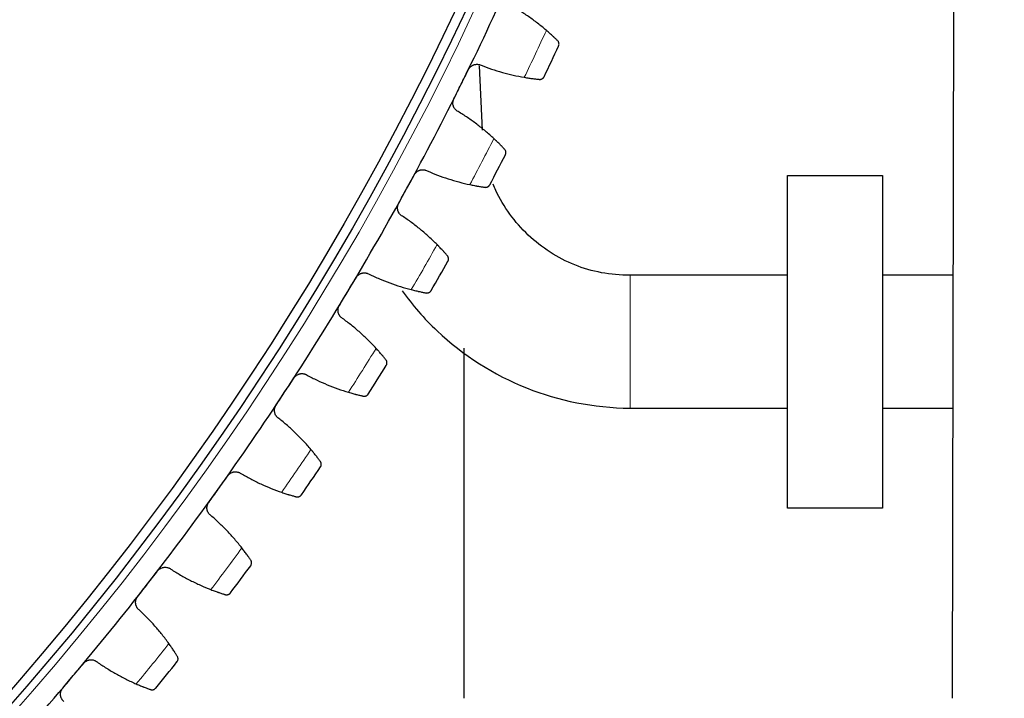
# Model space of a CAD drawing. Header units: inches. Extents: x 0 to 20790, y -12 to 14700.
# Tile 258 of 341: x 10616 to 10823, y 4064 to 4206. Entities that reach past the tile are written whole.
import ezdxf

# ---------------------------------------------------------------- set-up
doc = ezdxf.new("R2010")
doc.units = ezdxf.units.IN
doc.layers.add('1', color=7, linetype='Continuous', true_color=0xffffff)
doc.layers.add('254', color=7, linetype='Continuous', true_color=0xffffff)
doc.styles.add('latin_extended', font='simplex.shx')
doc.dimstyles.get("Standard").update_dxf_attribs({"dimtxt": 0.18, "dimasz": 0.18, "dimexe": 0.18, "dimexo": 0.0625, "dimgap": 0.09, "dimtad": 0, "dimtih": 1, "dimtoh": 1, "dimdec": 4, "dimzin": 0, "dimdsep": 46, "dimtxsty": 'Standard', "dimcen": 0.09, "dimadec": 0, "dimazin": 0, "dimtfac": 1, "dimtdec": 4, "dimtofl": 0, "dimtmove": 0, "dimatfit": 3, "dimfxl": 1, "dimtolj": 1, "dimtzin": 0, "dimarcsym": 0})

# ---------------------------------------------------------------- blocks, each defined once
blk = doc.blocks.new('_U10')
at = {"layer": '254', "color": 3, "linetype": 'Continuous', "lineweight": 13, "transparency": 16777216}
for p, q in [((10187.07, 4468.69), (12185.34, 4468.69)), ((12150.34, 4346.19), (12150.34, 3940.69)), ((11010.57, 3818.19), (12185.34, 3818.19))]:
    blk.add_line(p, q, dxfattribs=at)
at = {"layer": '254', "color": 3, "transparency": 16777216}
for points in [[(12170.76, 4346.19), (12129.92, 4346.19), (12150.34, 4468.69)], [(12129.92, 3940.69), (12170.76, 3940.69), (12150.34, 3818.19)]]:
    blk.add_solid(points, dxfattribs=at)
at = {"layer": 'Defpoints', "color": 0, "transparency": 16777216}
for p in [(10152.07, 4468.69), (10975.57, 3818.19), (12150.34, 3818.19)]:
    blk.add_point(p, dxfattribs=at)
at = {"layer": '254', "color": 2, "lineweight": 13, "transparency": 16777216, "insert": (11966.59, 3948.36), "char_height": 122.5, "attachment_point": 1, "rotation": 90, "style": 'latin_extended'}
blk.add_mtext('\\A1;650', dxfattribs=at)

msp = doc.modelspace()

# ---------------------------------------------------------------- linework, layer by layer
at = {"layer": '1', "color": 2, "linetype": 'Continuous', "lineweight": 25}
for p, q in [((10811.774, 4063.686), (10812.069, 4209.656)), ((10712.971, 4183.21), (10712.328, 4196.755)), ((10777.069, 4103.688), (10777.069, 4173.688)), ((10777.069, 4173.688), (10797.069, 4173.688)), ((10797.069, 4173.688), (10797.069, 4103.688)), ((10777.069, 4152.688), (10744.002, 4152.688)), ((10811.955, 4152.688), (10797.069, 4152.688)), ((10709.069, 4063.688), (10709.069, 4137.357)), ((10744.002, 4124.688), (10777.069, 4124.688)), ((10797.069, 4124.688), (10811.898, 4124.688)), ((10797.069, 4103.688), (10777.069, 4103.688))]:
    msp.add_line(p, q, dxfattribs=at)
at = {"layer": '1', "color": 110, "linetype": 'Continuous', "lineweight": 13}
for p, q in [((10744.002, 4152.688), (10744.002, 4138.688)), ((10744.002, 4138.688), (10744.002, 4124.688))]:
    msp.add_line(p, q, dxfattribs=at)
msp.add_circle((10152.069, 4468.685), 616.6, dxfattribs=at)
at = {"layer": '1', "color": 2, "linetype": 'Continuous', "lineweight": 25}
for radius in [615, 613]:
    msp.add_circle((10152.069, 4468.685), radius, dxfattribs=at)
for radius, start, end in [(621, 333.630573, 335.923567), (636, 334.456145, 335.097995), (621, 331.33758, 333.630573), (636, 332.163151, 332.805002), (621, 329.044586, 331.33758), (636, 329.870158, 330.512008), (621, 326.751592, 329.044586), (636, 327.577164, 328.219014), (621, 324.458599, 326.751592), (636, 325.28417, 325.926021), (621, 322.165605, 324.458599), (636, 322.991177, 323.633027), (621, 319.872611, 322.165605), (636, 320.698183, 321.340034), (621, 317.579618, 319.872611)]:
    msp.add_arc((10152.069, 4468.685), radius, start, end, dxfattribs=at)
at = {"layer": '1', "color": 110, "linetype": 'Continuous', "lineweight": 13}
for start, end in [(334.282709, 335.271431), (331.989716, 332.978437), (329.696722, 330.685443), (327.403729, 328.39245), (325.110735, 326.099456), (322.817741, 323.806463), (320.524748, 321.513469)]:
    msp.add_arc((10152.069, 4468.685), 632.294, start, end, dxfattribs=at)
at = {"layer": '1', "color": 2, "linetype": 'Continuous', "lineweight": 25}
for points in [[(10726.382, 4204.184), (10725.781, 4204.7), (10724.557, 4205.697), (10722.654, 4207.093), (10720.684, 4208.391), (10719.326, 4209.19), (10718.635, 4209.573)], [(10708.453, 4192.864), (10708.962, 4193.89), (10709.471, 4194.917), (10709.98, 4195.943)], [(10712.644, 4196.854), (10713.379, 4196.566), (10714.86, 4196.027), (10717.115, 4195.335), (10719.404, 4194.757), (10720.952, 4194.448), (10721.732, 4194.313)], [(10706.927, 4189.785), (10707.436, 4190.811), (10707.944, 4191.837), (10708.453, 4192.864)], [(10715.339, 4181.418), (10714.76, 4181.957), (10713.577, 4183.002), (10711.731, 4184.474), (10709.815, 4185.849), (10708.489, 4186.702), (10707.815, 4187.112)], [(10701.32, 4174.643), (10702.042, 4174.326), (10703.501, 4173.729), (10705.726, 4172.946), (10707.99, 4172.277), (10709.525, 4171.907), (10710.298, 4171.741)], [(10696.972, 4170.824), (10697.522, 4171.829), (10698.071, 4172.834), (10698.621, 4173.84)], [(10695.324, 4167.808), (10695.873, 4168.814), (10696.423, 4169.819), (10696.972, 4170.824)], [(10703.395, 4159.112), (10702.837, 4159.673), (10701.697, 4160.765), (10699.912, 4162.31), (10698.052, 4163.761), (10696.762, 4164.666), (10696.104, 4165.103)], [(10684.619, 4149.261), (10685.208, 4150.243), (10685.797, 4151.226), (10686.386, 4152.208)], [(10689.115, 4152.904), (10689.825, 4152.557), (10691.258, 4151.902), (10693.451, 4151.031), (10695.686, 4150.272), (10697.204, 4149.841), (10697.971, 4149.644)], [(10682.851, 4146.314), (10683.44, 4147.296), (10684.029, 4148.279), (10684.619, 4149.261)], [(10690.567, 4137.301), (10690.033, 4137.885), (10688.937, 4139.022), (10687.215, 4140.636), (10685.415, 4142.16), (10684.162, 4143.116), (10683.522, 4143.579)], [(10671.412, 4128.21), (10672.04, 4129.168), (10672.668, 4130.126), (10673.296, 4131.084)], [(10676.051, 4131.669), (10676.746, 4131.295), (10678.152, 4130.583), (10680.308, 4129.625), (10682.511, 4128.777), (10684.011, 4128.286), (10684.769, 4128.058)], [(10669.528, 4125.336), (10670.156, 4126.294), (10670.784, 4127.252), (10671.412, 4128.21)], [(10676.878, 4116.021), (10676.367, 4116.626), (10675.318, 4117.806), (10673.662, 4119.488), (10671.924, 4121.083), (10670.71, 4122.088), (10670.089, 4122.576)], [(10657.374, 4107.704), (10658.04, 4108.636), (10658.706, 4109.568), (10659.372, 4110.5)], [(10662.148, 4110.975), (10662.827, 4110.573), (10664.203, 4109.805), (10666.319, 4108.762), (10668.486, 4107.827), (10669.966, 4107.275), (10670.714, 4107.018)], [(10655.376, 4104.907), (10656.042, 4105.839), (10656.708, 4106.771), (10657.374, 4107.704)], [(10662.347, 4095.306), (10661.861, 4095.931), (10660.86, 4097.152), (10659.273, 4098.898), (10657.6, 4100.562), (10656.428, 4101.615), (10655.827, 4102.127)], [(10642.527, 4087.776), (10643.229, 4088.68), (10643.932, 4089.585), (10644.635, 4090.49)], [(10647.427, 4090.853), (10648.09, 4090.425), (10649.435, 4089.602), (10651.507, 4088.475), (10653.635, 4087.454), (10655.091, 4086.844), (10655.829, 4086.557)], [(10640.419, 4085.061), (10641.121, 4085.966), (10641.824, 4086.871), (10642.527, 4087.776)], [(10647, 4075.189), (10646.539, 4075.833), (10645.588, 4077.092), (10644.072, 4078.902), (10642.467, 4080.63), (10641.337, 4081.73), (10640.758, 4082.266)], [(10626.894, 4068.458), (10627.632, 4069.334), (10628.371, 4070.209), (10629.109, 4071.085)], [(10631.914, 4071.337), (10632.559, 4070.882), (10633.869, 4070.007), (10635.895, 4068.798), (10637.981, 4067.692), (10639.411, 4067.024), (10640.136, 4066.708)], [(10624.679, 4065.83), (10625.417, 4066.706), (10626.156, 4067.582), (10626.894, 4068.458)]]:
    msp.add_open_spline(points, degree=3, dxfattribs=at)
for points, knots in [([(10728.735, 4202.02), (10728.671, 4202.082), (10728.603, 4202.149), (10728.457, 4202.291), (10728.301, 4202.442), (10728.127, 4202.608), (10728.012, 4202.717), (10727.988, 4202.739), (10727.941, 4202.783), (10727.917, 4202.806), (10727.844, 4202.874), (10727.795, 4202.92), (10727.645, 4203.06), (10727.541, 4203.155), (10727.327, 4203.351), (10727.216, 4203.45), (10727.046, 4203.603), (10726.988, 4203.655), (10726.9, 4203.733), (10726.87, 4203.759), (10726.811, 4203.811), (10726.781, 4203.838), (10726.63, 4203.97), (10726.507, 4204.076), (10726.382, 4204.184)], [0, 0, 0, 0, 0.125, 0.125, 0.25, 0.375, 0.375, 0.40625, 0.40625, 0.4375, 0.4375, 0.5, 0.5, 0.625, 0.625, 0.75, 0.75, 0.8125, 0.8125, 0.84375, 0.84375, 0.875, 0.875, 1, 1, 1, 1]), ([(10728.94, 4200.886), (10728.94, 4200.888), (10728.941, 4200.889), (10728.942, 4200.892), (10728.943, 4200.893), (10728.945, 4200.897), (10728.948, 4200.905), (10728.956, 4200.924), (10728.972, 4200.963), (10728.983, 4200.997), (10729.004, 4201.065), (10729.014, 4201.111), (10729.036, 4201.252), (10729.037, 4201.349), (10729.016, 4201.496), (10729.005, 4201.546), (10728.983, 4201.62), (10728.974, 4201.645), (10728.955, 4201.694), (10728.945, 4201.718), (10728.909, 4201.792), (10728.881, 4201.839), (10728.816, 4201.932), (10728.778, 4201.977), (10728.735, 4202.02)], [0, 0, 0, 0, 0.0039063, 0.0039063, 0.0078125, 0.0078125, 0.015625, 0.03125, 0.0625, 0.125, 0.125, 0.25, 0.25, 0.5, 0.5, 0.625, 0.625, 0.6875, 0.6875, 0.75, 0.75, 0.875, 0.875, 1, 1, 1, 1]), ([(10709.98, 4195.943), (10710.009, 4196.003), (10710.074, 4196.119), (10710.187, 4196.281), (10710.273, 4196.381), (10710.341, 4196.453), (10710.365, 4196.477), (10710.413, 4196.523), (10710.437, 4196.545), (10710.562, 4196.653), (10710.669, 4196.728), (10710.811, 4196.809), (10710.84, 4196.825), (10710.884, 4196.847), (10710.899, 4196.854), (10710.928, 4196.868), (10711.003, 4196.902), (10711.139, 4196.955), (10711.264, 4196.99), (10711.39, 4197.019), (10711.454, 4197.03), (10711.648, 4197.055), (10711.776, 4197.059), (10711.968, 4197.046), (10712.031, 4197.039), (10712.127, 4197.023), (10712.158, 4197.017), (10712.221, 4197.004), (10712.253, 4196.996), (10712.408, 4196.955), (10712.528, 4196.911), (10712.644, 4196.854)], [0, 0, 0, 0, 0.0625, 0.125, 0.1875, 0.1875, 0.21875, 0.21875, 0.25, 0.25, 0.375, 0.375, 0.40625, 0.40625, 0.421875, 0.421875, 0.4375, 0.5, 0.5625, 0.5625, 0.625, 0.625, 0.75, 0.75, 0.8125, 0.8125, 0.84375, 0.84375, 0.875, 0.875, 1, 1, 1, 1]), ([(10721.732, 4194.313), (10721.895, 4194.285), (10722.055, 4194.259), (10722.368, 4194.208), (10722.675, 4194.16), (10722.971, 4194.116), (10723.187, 4194.085), (10723.259, 4194.075), (10723.365, 4194.061), (10723.4, 4194.056), (10723.469, 4194.047), (10723.503, 4194.042), (10723.673, 4194.02), (10723.934, 4193.986), (10724.173, 4193.958), (10724.401, 4193.931), (10724.51, 4193.919), (10724.638, 4193.905), (10724.663, 4193.902), (10724.713, 4193.897), (10724.786, 4193.889), (10724.855, 4193.882), (10724.899, 4193.877)], [0, 0, 0, 0, 0.125, 0.125, 0.25, 0.375, 0.375, 0.4375, 0.4375, 0.46875, 0.46875, 0.5, 0.5, 0.625, 0.75, 0.75, 0.875, 0.875, 0.90625, 0.90625, 0.9375, 1, 1, 1, 1]), ([(10724.899, 4193.877), (10724.959, 4193.871), (10725.018, 4193.871), (10725.13, 4193.879), (10725.185, 4193.888), (10725.289, 4193.913), (10725.338, 4193.929), (10725.433, 4193.969), (10725.479, 4193.992), (10725.564, 4194.044), (10725.605, 4194.073), (10725.679, 4194.136), (10725.714, 4194.169), (10725.778, 4194.24), (10725.807, 4194.278), (10725.846, 4194.337), (10725.865, 4194.367), (10725.885, 4194.404), (10725.894, 4194.422), (10725.898, 4194.43), (10725.901, 4194.436), (10725.902, 4194.438), (10725.904, 4194.441)], [0, 0, 0, 0, 0.125, 0.125, 0.25, 0.25, 0.375, 0.375, 0.5, 0.5, 0.625, 0.625, 0.75, 0.75, 0.875, 0.875, 0.9375, 0.96875, 0.984375, 0.9921875, 0.9921875, 1, 1, 1, 1]), ([(10707.815, 4187.112), (10707.7, 4187.171), (10707.592, 4187.239), (10707.441, 4187.356), (10707.392, 4187.398), (10707.322, 4187.464), (10707.3, 4187.487), (10707.255, 4187.533), (10707.233, 4187.557), (10707.127, 4187.679), (10707.052, 4187.783), (10706.956, 4187.95), (10706.926, 4188.008), (10706.885, 4188.097), (10706.872, 4188.127), (10706.848, 4188.187), (10706.837, 4188.218), (10706.784, 4188.372), (10706.754, 4188.498), (10706.733, 4188.66), (10706.729, 4188.693), (10706.723, 4188.758), (10706.721, 4188.791), (10706.718, 4188.89), (10706.719, 4188.956), (10706.731, 4189.153), (10706.752, 4189.282), (10706.795, 4189.443), (10706.804, 4189.475), (10706.824, 4189.539), (10706.835, 4189.57), (10706.871, 4189.664), (10706.897, 4189.725), (10706.927, 4189.785)], [0, 0, 0, 0, 0.125, 0.125, 0.1875, 0.1875, 0.21875, 0.21875, 0.25, 0.25, 0.375, 0.375, 0.4375, 0.4375, 0.46875, 0.46875, 0.5, 0.5, 0.625, 0.625, 0.65625, 0.65625, 0.6875, 0.6875, 0.75, 0.75, 0.875, 0.875, 0.90625, 0.90625, 0.9375, 0.9375, 1, 1, 1, 1]), ([(10717.604, 4179.161), (10717.543, 4179.226), (10717.477, 4179.296), (10717.337, 4179.443), (10717.188, 4179.6), (10717.02, 4179.773), (10716.909, 4179.887), (10716.887, 4179.91), (10716.841, 4179.956), (10716.818, 4179.979), (10716.748, 4180.05), (10716.701, 4180.098), (10716.556, 4180.244), (10716.456, 4180.344), (10716.25, 4180.547), (10716.144, 4180.651), (10715.979, 4180.811), (10715.924, 4180.865), (10715.839, 4180.946), (10715.81, 4180.973), (10715.753, 4181.028), (10715.724, 4181.056), (10715.579, 4181.194), (10715.46, 4181.305), (10715.339, 4181.418)], [0, 0, 0, 0, 0.125, 0.125, 0.25, 0.375, 0.375, 0.40625, 0.40625, 0.4375, 0.4375, 0.5, 0.5, 0.625, 0.625, 0.75, 0.75, 0.8125, 0.8125, 0.84375, 0.84375, 0.875, 0.875, 1, 1, 1, 1]), ([(10717.763, 4178.02), (10717.764, 4178.022), (10717.765, 4178.023), (10717.766, 4178.026), (10717.767, 4178.027), (10717.769, 4178.031), (10717.773, 4178.039), (10717.782, 4178.058), (10717.799, 4178.096), (10717.811, 4178.129), (10717.834, 4178.196), (10717.847, 4178.242), (10717.874, 4178.382), (10717.879, 4178.479), (10717.864, 4178.627), (10717.855, 4178.677), (10717.836, 4178.752), (10717.828, 4178.777), (10717.811, 4178.827), (10717.802, 4178.852), (10717.769, 4178.926), (10717.743, 4178.975), (10717.681, 4179.07), (10717.645, 4179.117), (10717.604, 4179.161)], [0, 0, 0, 0, 0.0039063, 0.0039063, 0.0078125, 0.0078125, 0.015625, 0.03125, 0.0625, 0.125, 0.125, 0.25, 0.25, 0.5, 0.5, 0.625, 0.625, 0.6875, 0.6875, 0.75, 0.75, 0.875, 0.875, 1, 1, 1, 1]), ([(10698.621, 4173.84), (10698.653, 4173.898), (10698.722, 4174.011), (10698.842, 4174.169), (10698.931, 4174.265), (10699.003, 4174.335), (10699.027, 4174.357), (10699.077, 4174.401), (10699.102, 4174.423), (10699.231, 4174.525), (10699.34, 4174.596), (10699.486, 4174.672), (10699.515, 4174.686), (10699.56, 4174.707), (10699.575, 4174.713), (10699.606, 4174.726), (10699.681, 4174.757), (10699.82, 4174.805), (10699.946, 4174.835), (10700.073, 4174.858), (10700.137, 4174.867), (10700.332, 4174.884), (10700.46, 4174.883), (10700.651, 4174.862), (10700.715, 4174.852), (10700.809, 4174.833), (10700.84, 4174.826), (10700.903, 4174.81), (10700.934, 4174.801), (10701.088, 4174.754), (10701.206, 4174.704), (10701.32, 4174.643)], [0, 0, 0, 0, 0.0625, 0.125, 0.1875, 0.1875, 0.21875, 0.21875, 0.25, 0.25, 0.375, 0.375, 0.40625, 0.40625, 0.421875, 0.421875, 0.4375, 0.5, 0.5625, 0.5625, 0.625, 0.625, 0.75, 0.75, 0.8125, 0.8125, 0.84375, 0.84375, 0.875, 0.875, 1, 1, 1, 1]), ([(10710.298, 4171.741), (10710.46, 4171.706), (10710.619, 4171.673), (10710.93, 4171.61), (10711.235, 4171.55), (10711.528, 4171.495), (10711.743, 4171.455), (10711.814, 4171.442), (10711.92, 4171.424), (10711.955, 4171.417), (10712.023, 4171.405), (10712.058, 4171.399), (10712.226, 4171.37), (10712.486, 4171.326), (10712.724, 4171.288), (10712.95, 4171.252), (10713.058, 4171.236), (10713.186, 4171.217), (10713.211, 4171.213), (10713.26, 4171.206), (10713.333, 4171.195), (10713.401, 4171.185), (10713.445, 4171.179)], [0, 0, 0, 0, 0.125, 0.125, 0.25, 0.375, 0.375, 0.4375, 0.4375, 0.46875, 0.46875, 0.5, 0.5, 0.625, 0.75, 0.75, 0.875, 0.875, 0.90625, 0.90625, 0.9375, 1, 1, 1, 1]), ([(10713.445, 4171.179), (10713.506, 4171.17), (10713.564, 4171.167), (10713.677, 4171.171), (10713.731, 4171.178), (10713.836, 4171.199), (10713.886, 4171.213), (10713.983, 4171.249), (10714.029, 4171.27), (10714.117, 4171.319), (10714.158, 4171.346), (10714.235, 4171.406), (10714.271, 4171.438), (10714.338, 4171.506), (10714.369, 4171.543), (10714.41, 4171.6), (10714.43, 4171.63), (10714.452, 4171.665), (10714.462, 4171.683), (10714.466, 4171.691), (10714.469, 4171.697), (10714.47, 4171.699), (10714.472, 4171.702)], [0, 0, 0, 0, 0.125, 0.125, 0.25, 0.25, 0.375, 0.375, 0.5, 0.5, 0.625, 0.625, 0.75, 0.75, 0.875, 0.875, 0.9375, 0.96875, 0.984375, 0.9921875, 0.9921875, 1, 1, 1, 1]), ([(10744.002, 4152.688), (10739.827, 4152.693), (10732.176, 4154.066), (10722.069, 4160.62), (10717.063, 4167.452), (10715.348, 4171.393), (10715.164, 4171.848)], [0, 0, 0, 0, 0.3226789, 0.6408461, 0.9589009, 1, 1, 1, 1]), ([(10696.104, 4165.103), (10695.991, 4165.165), (10695.887, 4165.238), (10695.74, 4165.361), (10695.694, 4165.405), (10695.626, 4165.474), (10695.604, 4165.497), (10695.561, 4165.546), (10695.54, 4165.57), (10695.439, 4165.696), (10695.369, 4165.803), (10695.279, 4165.974), (10695.252, 4166.033), (10695.215, 4166.123), (10695.203, 4166.154), (10695.181, 4166.215), (10695.171, 4166.246), (10695.125, 4166.402), (10695.1, 4166.529), (10695.085, 4166.692), (10695.082, 4166.725), (10695.079, 4166.791), (10695.079, 4166.824), (10695.079, 4166.923), (10695.083, 4166.989), (10695.103, 4167.185), (10695.129, 4167.313), (10695.178, 4167.472), (10695.189, 4167.504), (10695.212, 4167.567), (10695.224, 4167.598), (10695.263, 4167.69), (10695.292, 4167.75), (10695.324, 4167.808)], [0, 0, 0, 0, 0.125, 0.125, 0.1875, 0.1875, 0.21875, 0.21875, 0.25, 0.25, 0.375, 0.375, 0.4375, 0.4375, 0.46875, 0.46875, 0.5, 0.5, 0.625, 0.625, 0.65625, 0.65625, 0.6875, 0.6875, 0.75, 0.75, 0.875, 0.875, 0.90625, 0.90625, 0.9375, 0.9375, 1, 1, 1, 1]), ([(10705.567, 4156.766), (10705.509, 4156.833), (10705.446, 4156.906), (10705.312, 4157.059), (10705.169, 4157.221), (10705.008, 4157.401), (10704.902, 4157.519), (10704.881, 4157.543), (10704.837, 4157.591), (10704.815, 4157.615), (10704.748, 4157.689), (10704.702, 4157.739), (10704.564, 4157.89), (10704.468, 4157.994), (10704.27, 4158.205), (10704.168, 4158.314), (10704.01, 4158.48), (10703.957, 4158.535), (10703.875, 4158.62), (10703.848, 4158.649), (10703.793, 4158.706), (10703.765, 4158.734), (10703.625, 4158.878), (10703.511, 4158.994), (10703.395, 4159.112)], [0, 0, 0, 0, 0.125, 0.125, 0.25, 0.375, 0.375, 0.40625, 0.40625, 0.4375, 0.4375, 0.5, 0.5, 0.625, 0.625, 0.75, 0.75, 0.8125, 0.8125, 0.84375, 0.84375, 0.875, 0.875, 1, 1, 1, 1]), ([(10705.681, 4155.62), (10705.682, 4155.621), (10705.682, 4155.623), (10705.684, 4155.625), (10705.684, 4155.626), (10705.687, 4155.63), (10705.691, 4155.638), (10705.701, 4155.656), (10705.719, 4155.694), (10705.733, 4155.726), (10705.759, 4155.792), (10705.773, 4155.838), (10705.806, 4155.977), (10705.815, 4156.073), (10705.806, 4156.222), (10705.799, 4156.272), (10705.783, 4156.348), (10705.776, 4156.373), (10705.761, 4156.424), (10705.752, 4156.449), (10705.723, 4156.525), (10705.699, 4156.575), (10705.641, 4156.672), (10705.607, 4156.72), (10705.567, 4156.766)], [0, 0, 0, 0, 0.0039063, 0.0039063, 0.0078125, 0.0078125, 0.015625, 0.03125, 0.0625, 0.125, 0.125, 0.25, 0.25, 0.5, 0.5, 0.625, 0.625, 0.6875, 0.6875, 0.75, 0.75, 0.875, 0.875, 1, 1, 1, 1]), ([(10686.386, 4152.208), (10686.421, 4152.266), (10686.495, 4152.376), (10686.62, 4152.528), (10686.714, 4152.621), (10686.788, 4152.688), (10686.813, 4152.71), (10686.865, 4152.751), (10686.891, 4152.772), (10687.023, 4152.869), (10687.136, 4152.936), (10687.284, 4153.005), (10687.314, 4153.018), (10687.36, 4153.037), (10687.375, 4153.043), (10687.406, 4153.055), (10687.483, 4153.083), (10687.623, 4153.125), (10687.75, 4153.15), (10687.878, 4153.168), (10687.943, 4153.174), (10688.138, 4153.183), (10688.266, 4153.177), (10688.456, 4153.149), (10688.519, 4153.137), (10688.613, 4153.113), (10688.644, 4153.105), (10688.706, 4153.086), (10688.736, 4153.076), (10688.888, 4153.023), (10689.004, 4152.969), (10689.115, 4152.904)], [0, 0, 0, 0, 0.0625, 0.125, 0.1875, 0.1875, 0.21875, 0.21875, 0.25, 0.25, 0.375, 0.375, 0.40625, 0.40625, 0.421875, 0.421875, 0.4375, 0.5, 0.5625, 0.5625, 0.625, 0.625, 0.75, 0.75, 0.8125, 0.8125, 0.84375, 0.84375, 0.875, 0.875, 1, 1, 1, 1]), ([(10696.04, 4149.43), (10698.211, 4146.4), (10705.624, 4137.849), (10721.797, 4127.64), (10736.228, 4124.842), (10744.002, 4124.688)], [0, 0, 0, 0, 0.2000377, 0.6015858, 1, 1, 1, 1]), ([(10697.971, 4149.644), (10698.131, 4149.603), (10698.288, 4149.564), (10698.596, 4149.488), (10698.899, 4149.416), (10699.19, 4149.349), (10699.403, 4149.301), (10699.474, 4149.285), (10699.578, 4149.262), (10699.613, 4149.255), (10699.681, 4149.24), (10699.715, 4149.232), (10699.882, 4149.196), (10700.14, 4149.142), (10700.376, 4149.095), (10700.601, 4149.05), (10700.708, 4149.029), (10700.835, 4149.005), (10700.86, 4149), (10700.909, 4148.991), (10700.981, 4148.977), (10701.049, 4148.965), (10701.093, 4148.957)], [0, 0, 0, 0, 0.125, 0.125, 0.25, 0.375, 0.375, 0.4375, 0.4375, 0.46875, 0.46875, 0.5, 0.5, 0.625, 0.75, 0.75, 0.875, 0.875, 0.90625, 0.90625, 0.9375, 1, 1, 1, 1]), ([(10701.093, 4148.957), (10701.153, 4148.946), (10701.211, 4148.94), (10701.324, 4148.94), (10701.378, 4148.944), (10701.484, 4148.961), (10701.535, 4148.973), (10701.633, 4149.005), (10701.68, 4149.024), (10701.769, 4149.07), (10701.812, 4149.095), (10701.891, 4149.152), (10701.929, 4149.182), (10701.998, 4149.248), (10702.03, 4149.283), (10702.074, 4149.339), (10702.095, 4149.368), (10702.118, 4149.403), (10702.129, 4149.42), (10702.133, 4149.428), (10702.136, 4149.433), (10702.138, 4149.435), (10702.139, 4149.438)], [0, 0, 0, 0, 0.125, 0.125, 0.25, 0.25, 0.375, 0.375, 0.5, 0.5, 0.625, 0.625, 0.75, 0.75, 0.875, 0.875, 0.9375, 0.96875, 0.984375, 0.9921875, 0.9921875, 1, 1, 1, 1]), ([(10683.522, 4143.579), (10683.412, 4143.646), (10683.31, 4143.723), (10683.169, 4143.852), (10683.124, 4143.898), (10683.06, 4143.969), (10683.039, 4143.993), (10682.998, 4144.043), (10682.978, 4144.069), (10682.882, 4144.199), (10682.816, 4144.309), (10682.733, 4144.483), (10682.708, 4144.543), (10682.675, 4144.634), (10682.664, 4144.666), (10682.645, 4144.728), (10682.636, 4144.759), (10682.596, 4144.917), (10682.576, 4145.045), (10682.567, 4145.208), (10682.566, 4145.241), (10682.566, 4145.307), (10682.567, 4145.34), (10682.571, 4145.439), (10682.577, 4145.505), (10682.605, 4145.699), (10682.636, 4145.827), (10682.692, 4145.984), (10682.704, 4146.015), (10682.729, 4146.077), (10682.743, 4146.107), (10682.785, 4146.198), (10682.817, 4146.256), (10682.851, 4146.314)], [0, 0, 0, 0, 0.125, 0.125, 0.1875, 0.1875, 0.21875, 0.21875, 0.25, 0.25, 0.375, 0.375, 0.4375, 0.4375, 0.46875, 0.46875, 0.5, 0.5, 0.625, 0.625, 0.65625, 0.65625, 0.6875, 0.6875, 0.75, 0.75, 0.875, 0.875, 0.90625, 0.90625, 0.9375, 0.9375, 1, 1, 1, 1]), ([(10692.644, 4134.871), (10692.589, 4134.94), (10692.529, 4135.015), (10692.401, 4135.173), (10692.265, 4135.341), (10692.111, 4135.527), (10692.01, 4135.649), (10691.989, 4135.674), (10691.948, 4135.724), (10691.927, 4135.749), (10691.863, 4135.825), (10691.819, 4135.877), (10691.686, 4136.034), (10691.595, 4136.141), (10691.406, 4136.361), (10691.308, 4136.473), (10691.157, 4136.645), (10691.106, 4136.703), (10691.028, 4136.791), (10691.002, 4136.82), (10690.949, 4136.88), (10690.922, 4136.909), (10690.788, 4137.059), (10690.679, 4137.179), (10690.567, 4137.301)], [0, 0, 0, 0, 0.125, 0.125, 0.25, 0.375, 0.375, 0.40625, 0.40625, 0.4375, 0.4375, 0.5, 0.5, 0.625, 0.625, 0.75, 0.75, 0.8125, 0.8125, 0.84375, 0.84375, 0.875, 0.875, 1, 1, 1, 1]), ([(10692.712, 4133.721), (10692.713, 4133.722), (10692.714, 4133.723), (10692.715, 4133.726), (10692.716, 4133.727), (10692.718, 4133.731), (10692.723, 4133.739), (10692.733, 4133.757), (10692.753, 4133.793), (10692.769, 4133.825), (10692.797, 4133.89), (10692.813, 4133.935), (10692.851, 4134.072), (10692.864, 4134.169), (10692.861, 4134.317), (10692.856, 4134.368), (10692.843, 4134.444), (10692.837, 4134.469), (10692.824, 4134.521), (10692.817, 4134.546), (10692.79, 4134.623), (10692.768, 4134.674), (10692.714, 4134.774), (10692.682, 4134.823), (10692.644, 4134.871)], [0, 0, 0, 0, 0.0039063, 0.0039063, 0.0078125, 0.0078125, 0.015625, 0.03125, 0.0625, 0.125, 0.125, 0.25, 0.25, 0.5, 0.5, 0.625, 0.625, 0.6875, 0.6875, 0.75, 0.75, 0.875, 0.875, 1, 1, 1, 1]), ([(10673.296, 4131.084), (10673.333, 4131.14), (10673.411, 4131.247), (10673.543, 4131.394), (10673.64, 4131.483), (10673.717, 4131.547), (10673.743, 4131.568), (10673.796, 4131.607), (10673.823, 4131.627), (10673.959, 4131.719), (10674.074, 4131.781), (10674.225, 4131.844), (10674.256, 4131.856), (10674.302, 4131.873), (10674.318, 4131.878), (10674.349, 4131.889), (10674.427, 4131.914), (10674.569, 4131.95), (10674.697, 4131.97), (10674.825, 4131.983), (10674.89, 4131.987), (10675.086, 4131.988), (10675.214, 4131.976), (10675.402, 4131.941), (10675.465, 4131.926), (10675.557, 4131.899), (10675.588, 4131.889), (10675.649, 4131.869), (10675.679, 4131.857), (10675.829, 4131.798), (10675.942, 4131.739), (10676.051, 4131.669)], [0, 0, 0, 0, 0.0625, 0.125, 0.1875, 0.1875, 0.21875, 0.21875, 0.25, 0.25, 0.375, 0.375, 0.40625, 0.40625, 0.421875, 0.421875, 0.4375, 0.5, 0.5625, 0.5625, 0.625, 0.625, 0.75, 0.75, 0.8125, 0.8125, 0.84375, 0.84375, 0.875, 0.875, 1, 1, 1, 1]), ([(10684.769, 4128.058), (10684.927, 4128.011), (10685.083, 4127.965), (10685.388, 4127.877), (10685.687, 4127.793), (10685.975, 4127.714), (10686.186, 4127.658), (10686.256, 4127.639), (10686.36, 4127.612), (10686.394, 4127.603), (10686.462, 4127.586), (10686.495, 4127.577), (10686.661, 4127.534), (10686.916, 4127.47), (10687.15, 4127.413), (10687.373, 4127.359), (10687.479, 4127.334), (10687.605, 4127.305), (10687.63, 4127.299), (10687.678, 4127.288), (10687.75, 4127.272), (10687.818, 4127.256), (10687.861, 4127.246)], [0, 0, 0, 0, 0.125, 0.125, 0.25, 0.375, 0.375, 0.4375, 0.4375, 0.46875, 0.46875, 0.5, 0.5, 0.625, 0.75, 0.75, 0.875, 0.875, 0.90625, 0.90625, 0.9375, 1, 1, 1, 1]), ([(10687.861, 4127.246), (10687.92, 4127.233), (10687.978, 4127.225), (10688.091, 4127.22), (10688.146, 4127.222), (10688.252, 4127.235), (10688.303, 4127.245), (10688.402, 4127.273), (10688.45, 4127.291), (10688.542, 4127.332), (10688.585, 4127.356), (10688.667, 4127.409), (10688.705, 4127.438), (10688.777, 4127.501), (10688.81, 4127.535), (10688.857, 4127.589), (10688.879, 4127.617), (10688.903, 4127.651), (10688.914, 4127.668), (10688.919, 4127.676), (10688.923, 4127.681), (10688.924, 4127.683), (10688.926, 4127.686)], [0, 0, 0, 0, 0.125, 0.125, 0.25, 0.25, 0.375, 0.375, 0.5, 0.5, 0.625, 0.625, 0.75, 0.75, 0.875, 0.875, 0.9375, 0.96875, 0.984375, 0.9921875, 0.9921875, 1, 1, 1, 1]), ([(10670.089, 4122.576), (10669.982, 4122.648), (10669.883, 4122.729), (10669.748, 4122.863), (10669.704, 4122.91), (10669.643, 4122.984), (10669.623, 4123.01), (10669.584, 4123.061), (10669.565, 4123.088), (10669.474, 4123.221), (10669.413, 4123.333), (10669.337, 4123.511), (10669.314, 4123.571), (10669.285, 4123.665), (10669.275, 4123.696), (10669.259, 4123.759), (10669.251, 4123.791), (10669.217, 4123.95), (10669.203, 4124.079), (10669.2, 4124.242), (10669.201, 4124.275), (10669.203, 4124.341), (10669.205, 4124.374), (10669.213, 4124.473), (10669.222, 4124.538), (10669.258, 4124.731), (10669.294, 4124.858), (10669.356, 4125.012), (10669.369, 4125.043), (10669.397, 4125.104), (10669.411, 4125.134), (10669.458, 4125.222), (10669.491, 4125.28), (10669.528, 4125.336)], [0, 0, 0, 0, 0.125, 0.125, 0.1875, 0.1875, 0.21875, 0.21875, 0.25, 0.25, 0.375, 0.375, 0.4375, 0.4375, 0.46875, 0.46875, 0.5, 0.5, 0.625, 0.625, 0.65625, 0.65625, 0.6875, 0.6875, 0.75, 0.75, 0.875, 0.875, 0.90625, 0.90625, 0.9375, 0.9375, 1, 1, 1, 1]), ([(10678.855, 4113.51), (10678.803, 4113.581), (10678.746, 4113.658), (10678.625, 4113.822), (10678.495, 4113.995), (10678.349, 4114.187), (10678.253, 4114.313), (10678.233, 4114.339), (10678.194, 4114.39), (10678.174, 4114.416), (10678.113, 4114.495), (10678.071, 4114.548), (10677.945, 4114.71), (10677.858, 4114.821), (10677.678, 4115.048), (10677.585, 4115.164), (10677.44, 4115.342), (10677.392, 4115.402), (10677.317, 4115.493), (10677.292, 4115.524), (10677.242, 4115.585), (10677.216, 4115.616), (10677.089, 4115.77), (10676.984, 4115.895), (10676.878, 4116.021)], [0, 0, 0, 0, 0.125, 0.125, 0.25, 0.375, 0.375, 0.40625, 0.40625, 0.4375, 0.4375, 0.5, 0.5, 0.625, 0.625, 0.75, 0.75, 0.8125, 0.8125, 0.84375, 0.84375, 0.875, 0.875, 1, 1, 1, 1]), ([(10678.877, 4112.358), (10678.878, 4112.359), (10678.879, 4112.361), (10678.881, 4112.363), (10678.881, 4112.364), (10678.884, 4112.368), (10678.889, 4112.375), (10678.9, 4112.393), (10678.921, 4112.429), (10678.938, 4112.46), (10678.969, 4112.524), (10678.987, 4112.568), (10679.03, 4112.704), (10679.047, 4112.799), (10679.05, 4112.948), (10679.047, 4112.999), (10679.037, 4113.075), (10679.033, 4113.101), (10679.022, 4113.153), (10679.015, 4113.179), (10678.992, 4113.257), (10678.972, 4113.308), (10678.921, 4113.41), (10678.891, 4113.461), (10678.855, 4113.51)], [0, 0, 0, 0, 0.0039063, 0.0039063, 0.0078125, 0.0078125, 0.015625, 0.03125, 0.0625, 0.125, 0.125, 0.25, 0.25, 0.5, 0.5, 0.625, 0.625, 0.6875, 0.6875, 0.75, 0.75, 0.875, 0.875, 1, 1, 1, 1]), ([(10659.372, 4110.5), (10659.411, 4110.554), (10659.493, 4110.658), (10659.631, 4110.8), (10659.731, 4110.886), (10659.81, 4110.946), (10659.837, 4110.966), (10659.892, 4111.003), (10659.919, 4111.021), (10660.059, 4111.108), (10660.177, 4111.165), (10660.33, 4111.223), (10660.361, 4111.233), (10660.408, 4111.248), (10660.424, 4111.253), (10660.456, 4111.262), (10660.535, 4111.284), (10660.678, 4111.315), (10660.806, 4111.329), (10660.935, 4111.338), (10661, 4111.339), (10661.196, 4111.332), (10661.323, 4111.315), (10661.51, 4111.272), (10661.572, 4111.255), (10661.663, 4111.224), (10661.694, 4111.213), (10661.754, 4111.19), (10661.784, 4111.178), (10661.93, 4111.112), (10662.042, 4111.049), (10662.148, 4110.975)], [0, 0, 0, 0, 0.0625, 0.125, 0.1875, 0.1875, 0.21875, 0.21875, 0.25, 0.25, 0.375, 0.375, 0.40625, 0.40625, 0.421875, 0.421875, 0.4375, 0.5, 0.5625, 0.5625, 0.625, 0.625, 0.75, 0.75, 0.8125, 0.8125, 0.84375, 0.84375, 0.875, 0.875, 1, 1, 1, 1]), ([(10670.714, 4107.018), (10670.87, 4106.964), (10671.024, 4106.912), (10671.325, 4106.812), (10671.621, 4106.716), (10671.905, 4106.626), (10672.114, 4106.561), (10672.183, 4106.54), (10672.286, 4106.509), (10672.32, 4106.498), (10672.386, 4106.478), (10672.42, 4106.468), (10672.584, 4106.419), (10672.836, 4106.344), (10673.068, 4106.278), (10673.288, 4106.215), (10673.393, 4106.186), (10673.518, 4106.152), (10673.542, 4106.145), (10673.59, 4106.132), (10673.661, 4106.113), (10673.728, 4106.094), (10673.771, 4106.083)], [0, 0, 0, 0, 0.125, 0.125, 0.25, 0.375, 0.375, 0.4375, 0.4375, 0.46875, 0.46875, 0.5, 0.5, 0.625, 0.75, 0.75, 0.875, 0.875, 0.90625, 0.90625, 0.9375, 1, 1, 1, 1]), ([(10673.771, 4106.083), (10673.83, 4106.067), (10673.887, 4106.057), (10674, 4106.048), (10674.055, 4106.048), (10674.161, 4106.056), (10674.213, 4106.064), (10674.313, 4106.088), (10674.362, 4106.104), (10674.455, 4106.142), (10674.499, 4106.164), (10674.583, 4106.213), (10674.622, 4106.241), (10674.697, 4106.301), (10674.731, 4106.334), (10674.78, 4106.386), (10674.803, 4106.413), (10674.828, 4106.445), (10674.841, 4106.462), (10674.846, 4106.469), (10674.849, 4106.474), (10674.851, 4106.477), (10674.853, 4106.479)], [0, 0, 0, 0, 0.125, 0.125, 0.25, 0.25, 0.375, 0.375, 0.5, 0.5, 0.625, 0.625, 0.75, 0.75, 0.875, 0.875, 0.9375, 0.96875, 0.984375, 0.9921875, 0.9921875, 1, 1, 1, 1]), ([(10655.827, 4102.127), (10655.723, 4102.203), (10655.627, 4102.288), (10655.497, 4102.428), (10655.456, 4102.477), (10655.397, 4102.553), (10655.378, 4102.579), (10655.341, 4102.632), (10655.323, 4102.659), (10655.238, 4102.796), (10655.181, 4102.911), (10655.112, 4103.092), (10655.092, 4103.153), (10655.066, 4103.247), (10655.058, 4103.279), (10655.044, 4103.343), (10655.038, 4103.375), (10655.01, 4103.535), (10655.001, 4103.664), (10655.005, 4103.828), (10655.007, 4103.861), (10655.012, 4103.926), (10655.015, 4103.959), (10655.027, 4104.058), (10655.039, 4104.122), (10655.082, 4104.314), (10655.123, 4104.439), (10655.191, 4104.591), (10655.206, 4104.621), (10655.236, 4104.681), (10655.252, 4104.71), (10655.301, 4104.797), (10655.337, 4104.853), (10655.376, 4104.907)], [0, 0, 0, 0, 0.125, 0.125, 0.1875, 0.1875, 0.21875, 0.21875, 0.25, 0.25, 0.375, 0.375, 0.4375, 0.4375, 0.46875, 0.46875, 0.5, 0.5, 0.625, 0.625, 0.65625, 0.65625, 0.6875, 0.6875, 0.75, 0.75, 0.875, 0.875, 0.90625, 0.90625, 0.9375, 0.9375, 1, 1, 1, 1]), ([(10664.223, 4092.718), (10664.174, 4092.791), (10664.12, 4092.87), (10664.005, 4093.039), (10663.883, 4093.217), (10663.745, 4093.415), (10663.653, 4093.544), (10663.635, 4093.571), (10663.597, 4093.624), (10663.578, 4093.651), (10663.521, 4093.732), (10663.481, 4093.787), (10663.362, 4093.954), (10663.279, 4094.068), (10663.108, 4094.302), (10663.02, 4094.422), (10662.883, 4094.605), (10662.836, 4094.667), (10662.766, 4094.761), (10662.742, 4094.792), (10662.694, 4094.856), (10662.67, 4094.888), (10662.548, 4095.047), (10662.449, 4095.176), (10662.347, 4095.306)], [0, 0, 0, 0, 0.125, 0.125, 0.25, 0.375, 0.375, 0.40625, 0.40625, 0.4375, 0.4375, 0.5, 0.5, 0.625, 0.625, 0.75, 0.75, 0.8125, 0.8125, 0.84375, 0.84375, 0.875, 0.875, 1, 1, 1, 1]), ([(10664.199, 4091.566), (10664.2, 4091.567), (10664.201, 4091.568), (10664.202, 4091.571), (10664.203, 4091.572), (10664.206, 4091.576), (10664.211, 4091.583), (10664.223, 4091.6), (10664.246, 4091.635), (10664.264, 4091.665), (10664.297, 4091.728), (10664.317, 4091.771), (10664.366, 4091.905), (10664.386, 4092), (10664.395, 4092.149), (10664.394, 4092.199), (10664.387, 4092.276), (10664.384, 4092.302), (10664.375, 4092.354), (10664.369, 4092.381), (10664.349, 4092.459), (10664.331, 4092.512), (10664.285, 4092.616), (10664.257, 4092.667), (10664.223, 4092.718)], [0, 0, 0, 0, 0.0039063, 0.0039063, 0.0078125, 0.0078125, 0.015625, 0.03125, 0.0625, 0.125, 0.125, 0.25, 0.25, 0.5, 0.5, 0.625, 0.625, 0.6875, 0.6875, 0.75, 0.75, 0.875, 0.875, 1, 1, 1, 1]), ([(10644.635, 4090.49), (10644.676, 4090.543), (10644.762, 4090.643), (10644.905, 4090.78), (10645.009, 4090.861), (10645.091, 4090.918), (10645.118, 4090.936), (10645.174, 4090.972), (10645.203, 4090.989), (10645.346, 4091.07), (10645.466, 4091.122), (10645.621, 4091.174), (10645.653, 4091.183), (10645.7, 4091.196), (10645.716, 4091.2), (10645.748, 4091.208), (10645.828, 4091.227), (10645.972, 4091.252), (10646.101, 4091.261), (10646.231, 4091.264), (10646.296, 4091.263), (10646.491, 4091.248), (10646.617, 4091.226), (10646.802, 4091.176), (10646.863, 4091.156), (10646.953, 4091.122), (10646.983, 4091.11), (10647.043, 4091.084), (10647.072, 4091.07), (10647.216, 4090.999), (10647.325, 4090.932), (10647.427, 4090.853)], [0, 0, 0, 0, 0.0625, 0.125, 0.1875, 0.1875, 0.21875, 0.21875, 0.25, 0.25, 0.375, 0.375, 0.40625, 0.40625, 0.421875, 0.421875, 0.4375, 0.5, 0.5625, 0.5625, 0.625, 0.625, 0.75, 0.75, 0.8125, 0.8125, 0.84375, 0.84375, 0.875, 0.875, 1, 1, 1, 1]), ([(10655.829, 4086.557), (10655.983, 4086.497), (10656.134, 4086.439), (10656.431, 4086.327), (10656.723, 4086.219), (10657.003, 4086.117), (10657.21, 4086.044), (10657.278, 4086.02), (10657.379, 4085.985), (10657.412, 4085.973), (10657.478, 4085.95), (10657.511, 4085.939), (10657.673, 4085.883), (10657.922, 4085.799), (10658.151, 4085.723), (10658.369, 4085.652), (10658.473, 4085.618), (10658.595, 4085.579), (10658.62, 4085.571), (10658.667, 4085.556), (10658.737, 4085.534), (10658.803, 4085.513), (10658.846, 4085.5)], [0, 0, 0, 0, 0.125, 0.125, 0.25, 0.375, 0.375, 0.4375, 0.4375, 0.46875, 0.46875, 0.5, 0.5, 0.625, 0.75, 0.75, 0.875, 0.875, 0.90625, 0.90625, 0.9375, 1, 1, 1, 1]), ([(10658.846, 4085.5), (10658.904, 4085.482), (10658.961, 4085.47), (10659.073, 4085.456), (10659.128, 4085.453), (10659.235, 4085.457), (10659.287, 4085.464), (10659.388, 4085.484), (10659.437, 4085.497), (10659.531, 4085.531), (10659.576, 4085.552), (10659.662, 4085.598), (10659.703, 4085.624), (10659.779, 4085.681), (10659.815, 4085.712), (10659.866, 4085.762), (10659.89, 4085.788), (10659.917, 4085.82), (10659.93, 4085.836), (10659.935, 4085.843), (10659.939, 4085.848), (10659.941, 4085.85), (10659.942, 4085.853)], [0, 0, 0, 0, 0.125, 0.125, 0.25, 0.25, 0.375, 0.375, 0.5, 0.5, 0.625, 0.625, 0.75, 0.75, 0.875, 0.875, 0.9375, 0.96875, 0.984375, 0.9921875, 0.9921875, 1, 1, 1, 1]), ([(10640.758, 4082.266), (10640.657, 4082.346), (10640.565, 4082.434), (10640.44, 4082.579), (10640.401, 4082.63), (10640.345, 4082.708), (10640.327, 4082.735), (10640.293, 4082.79), (10640.276, 4082.818), (10640.196, 4082.958), (10640.144, 4083.075), (10640.082, 4083.258), (10640.065, 4083.32), (10640.042, 4083.415), (10640.036, 4083.447), (10640.024, 4083.512), (10640.019, 4083.544), (10639.998, 4083.705), (10639.994, 4083.834), (10640.005, 4083.998), (10640.008, 4084.03), (10640.015, 4084.096), (10640.02, 4084.129), (10640.036, 4084.226), (10640.05, 4084.291), (10640.101, 4084.481), (10640.147, 4084.604), (10640.221, 4084.753), (10640.237, 4084.782), (10640.269, 4084.841), (10640.286, 4084.869), (10640.339, 4084.954), (10640.378, 4085.008), (10640.419, 4085.061)], [0, 0, 0, 0, 0.125, 0.125, 0.1875, 0.1875, 0.21875, 0.21875, 0.25, 0.25, 0.375, 0.375, 0.4375, 0.4375, 0.46875, 0.46875, 0.5, 0.5, 0.625, 0.625, 0.65625, 0.65625, 0.6875, 0.6875, 0.75, 0.75, 0.875, 0.875, 0.90625, 0.90625, 0.9375, 0.9375, 1, 1, 1, 1]), ([(10648.771, 4072.528), (10648.724, 4072.603), (10648.674, 4072.684), (10648.566, 4072.857), (10648.45, 4073.04), (10648.32, 4073.243), (10648.234, 4073.377), (10648.217, 4073.404), (10648.182, 4073.458), (10648.164, 4073.486), (10648.109, 4073.569), (10648.072, 4073.625), (10647.959, 4073.797), (10647.881, 4073.914), (10647.72, 4074.155), (10647.636, 4074.278), (10647.507, 4074.467), (10647.463, 4074.531), (10647.396, 4074.628), (10647.374, 4074.66), (10647.328, 4074.725), (10647.305, 4074.758), (10647.19, 4074.922), (10647.096, 4075.055), (10647, 4075.189)], [0, 0, 0, 0, 0.125, 0.125, 0.25, 0.375, 0.375, 0.40625, 0.40625, 0.4375, 0.4375, 0.5, 0.5, 0.625, 0.625, 0.75, 0.75, 0.8125, 0.8125, 0.84375, 0.84375, 0.875, 0.875, 1, 1, 1, 1]), ([(10629.109, 4071.085), (10629.152, 4071.136), (10629.243, 4071.233), (10629.391, 4071.364), (10629.498, 4071.441), (10629.582, 4071.495), (10629.61, 4071.512), (10629.667, 4071.545), (10629.696, 4071.561), (10629.843, 4071.636), (10629.965, 4071.684), (10630.122, 4071.729), (10630.154, 4071.737), (10630.202, 4071.748), (10630.218, 4071.752), (10630.25, 4071.759), (10630.331, 4071.774), (10630.476, 4071.793), (10630.605, 4071.797), (10630.735, 4071.795), (10630.799, 4071.791), (10630.994, 4071.769), (10631.119, 4071.742), (10631.302, 4071.684), (10631.362, 4071.662), (10631.451, 4071.624), (10631.48, 4071.611), (10631.539, 4071.583), (10631.567, 4071.568), (10631.708, 4071.491), (10631.814, 4071.419), (10631.914, 4071.337)], [0, 0, 0, 0, 0.0625, 0.125, 0.1875, 0.1875, 0.21875, 0.21875, 0.25, 0.25, 0.375, 0.375, 0.40625, 0.40625, 0.421875, 0.421875, 0.4375, 0.5, 0.5625, 0.5625, 0.625, 0.625, 0.75, 0.75, 0.8125, 0.8125, 0.84375, 0.84375, 0.875, 0.875, 1, 1, 1, 1]), ([(10648.701, 4071.378), (10648.701, 4071.379), (10648.702, 4071.38), (10648.704, 4071.383), (10648.705, 4071.384), (10648.708, 4071.387), (10648.713, 4071.394), (10648.726, 4071.411), (10648.75, 4071.445), (10648.769, 4071.475), (10648.805, 4071.536), (10648.826, 4071.578), (10648.881, 4071.71), (10648.905, 4071.804), (10648.92, 4071.952), (10648.921, 4072.003), (10648.917, 4072.08), (10648.915, 4072.106), (10648.908, 4072.158), (10648.903, 4072.185), (10648.886, 4072.264), (10648.87, 4072.318), (10648.829, 4072.423), (10648.803, 4072.476), (10648.771, 4072.528)], [0, 0, 0, 0, 0.0039062, 0.0039062, 0.0078125, 0.0078125, 0.015625, 0.03125, 0.0625, 0.125, 0.125, 0.25, 0.25, 0.5, 0.5, 0.625, 0.625, 0.6875, 0.6875, 0.75, 0.75, 0.875, 0.875, 1, 1, 1, 1]), ([(10640.136, 4066.708), (10640.288, 4066.642), (10640.437, 4066.578), (10640.729, 4066.454), (10641.016, 4066.334), (10641.293, 4066.222), (10641.496, 4066.14), (10641.563, 4066.113), (10641.662, 4066.074), (10641.695, 4066.061), (10641.76, 4066.036), (10641.793, 4066.023), (10641.952, 4065.961), (10642.198, 4065.866), (10642.423, 4065.782), (10642.638, 4065.702), (10642.741, 4065.664), (10642.862, 4065.62), (10642.886, 4065.611), (10642.933, 4065.594), (10643.002, 4065.569), (10643.067, 4065.546), (10643.109, 4065.531)], [0, 0, 0, 0, 0.125, 0.125, 0.25, 0.375, 0.375, 0.4375, 0.4375, 0.46875, 0.46875, 0.5, 0.5, 0.625, 0.75, 0.75, 0.875, 0.875, 0.90625, 0.90625, 0.9375, 1, 1, 1, 1]), ([(10624.906, 4063.023), (10624.808, 4063.107), (10624.72, 4063.199), (10624.601, 4063.349), (10624.564, 4063.401), (10624.511, 4063.482), (10624.495, 4063.509), (10624.462, 4063.565), (10624.447, 4063.594), (10624.372, 4063.737), (10624.325, 4063.856), (10624.271, 4064.041), (10624.255, 4064.104), (10624.237, 4064.2), (10624.232, 4064.232), (10624.223, 4064.297), (10624.219, 4064.329), (10624.205, 4064.491), (10624.206, 4064.621), (10624.223, 4064.784), (10624.227, 4064.816), (10624.237, 4064.881), (10624.243, 4064.914), (10624.263, 4065.011), (10624.28, 4065.075), (10624.338, 4065.262), (10624.39, 4065.384), (10624.469, 4065.529), (10624.486, 4065.558), (10624.521, 4065.615), (10624.539, 4065.643), (10624.596, 4065.726), (10624.636, 4065.779), (10624.679, 4065.83)], [0, 0, 0, 0, 0.125, 0.125, 0.1875, 0.1875, 0.21875, 0.21875, 0.25, 0.25, 0.375, 0.375, 0.4375, 0.4375, 0.46875, 0.46875, 0.5, 0.5, 0.625, 0.625, 0.65625, 0.65625, 0.6875, 0.6875, 0.75, 0.75, 0.875, 0.875, 0.90625, 0.90625, 0.9375, 0.9375, 1, 1, 1, 1]), ([(10643.109, 4065.531), (10643.166, 4065.511), (10643.223, 4065.496), (10643.334, 4065.477), (10643.389, 4065.473), (10643.496, 4065.473), (10643.548, 4065.477), (10643.65, 4065.493), (10643.699, 4065.505), (10643.795, 4065.535), (10643.841, 4065.553), (10643.928, 4065.596), (10643.97, 4065.621), (10644.049, 4065.675), (10644.086, 4065.704), (10644.139, 4065.752), (10644.164, 4065.777), (10644.192, 4065.808), (10644.205, 4065.824), (10644.211, 4065.83), (10644.215, 4065.835), (10644.217, 4065.837), (10644.219, 4065.84)], [0, 0, 0, 0, 0.125, 0.125, 0.25, 0.25, 0.375, 0.375, 0.5, 0.5, 0.625, 0.625, 0.75, 0.75, 0.875, 0.875, 0.9375, 0.96875, 0.984375, 0.9921875, 0.9921875, 1, 1, 1, 1])]:
    msp.add_open_spline(points, degree=3, knots=knots, dxfattribs=at)

# ---------------------------------------------------------------- dimensions: what is measured, and where the dimension line sits
at = {"layer": '254', "color": 2, "linetype": 'Continuous', "lineweight": 13}
dim = msp.add_linear_dim(base=(12150.338751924, 3818.185382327), p1=(10152.069053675, 4468.685382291), p2=(10975.569089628, 3818.185382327), angle=90, dimstyle='Standard', override={"dimscale": 35, "dimtxt": 3.5, "dimasz": 3.5, "dimexe": 1, "dimexo": 1, "dimgap": 1.75, "dimtad": 1, "dimtih": 0, "dimtoh": 0, "dimdec": 0, "dimlfac": 1, "dimzin": 8, "dimdsep": 46, "dimlunit": 2, "dimtxsty": 'latin_extended', "dimsah": 1, "dimse1": 0, "dimse2": 0, "dimsd1": 0, "dimsd2": 0, "dimclrd": 3, "dimclre": 3, "dimclrt": 2, "dimtol": 0, "dimtm": -0.1, "dimtfac": 0.714286, "dimtdec": 3, "dimtofl": 1, "dimtmove": 0, "dimtzin": 8, "dimlwd": 13, "dimlwe": 13}, dxfattribs=at)
dim.commit()
dim.dimension.update_dxf_attribs({"geometry": '_U10', "text_midpoint": (12150.338751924, 4105.856920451), "dimtype": 160})

doc.saveas('drawing.dxf')
